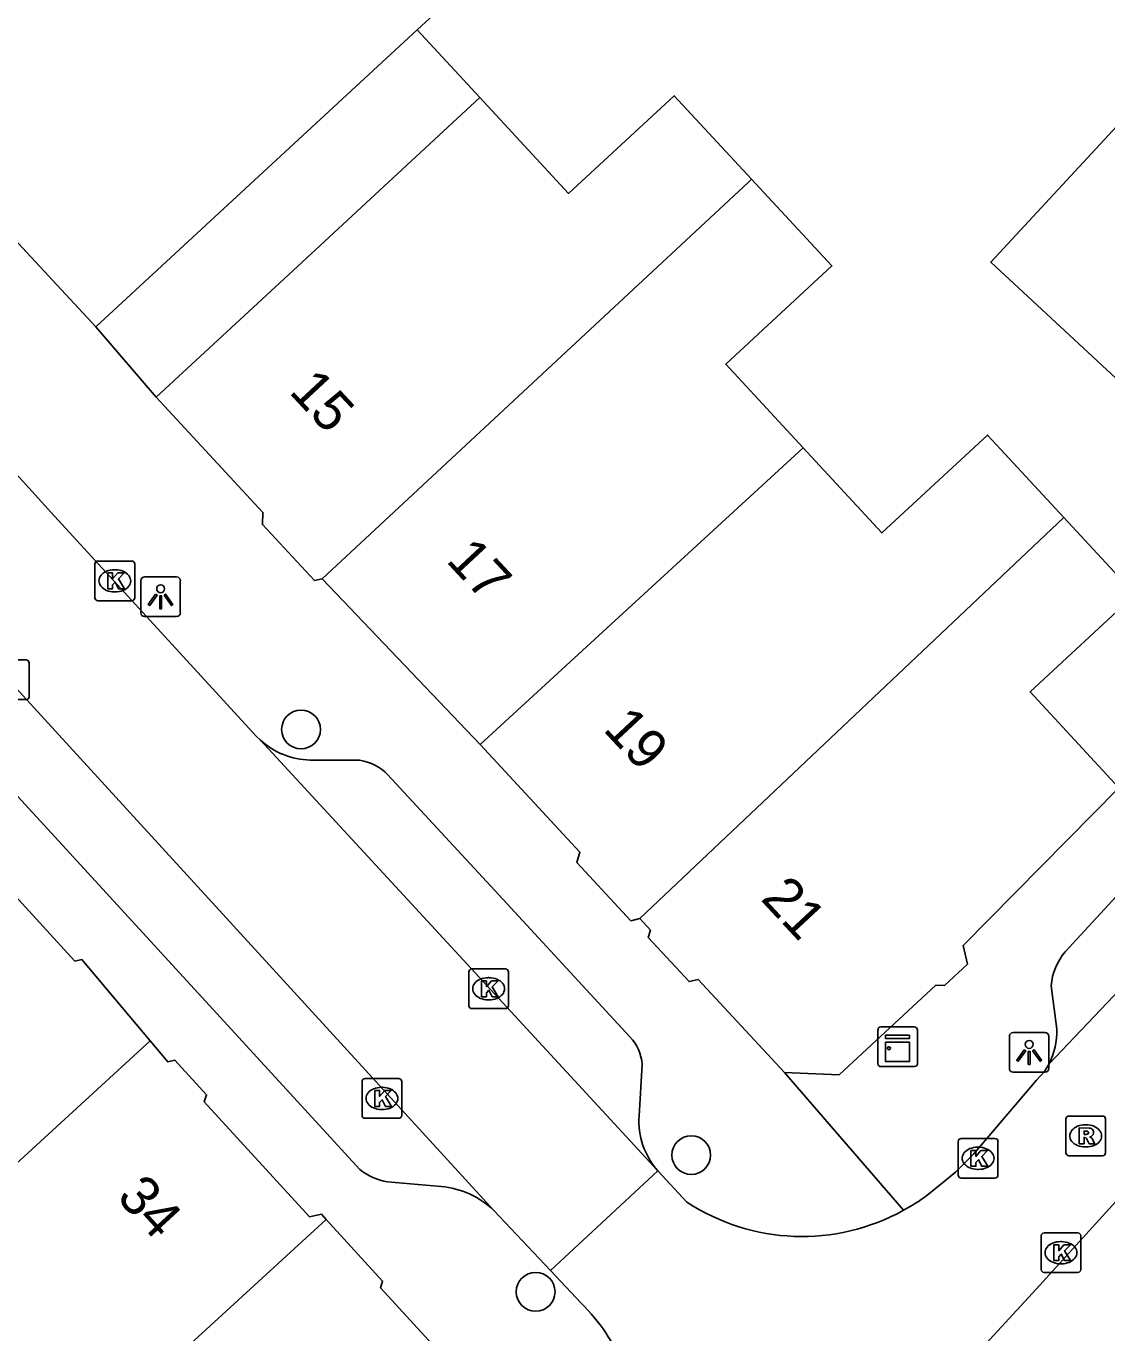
# Model space of a CAD drawing. Extents: x 160664 to 161506, y 382245 to 383288.
# Drawn here: x 160887.99 to 160915.24, y 383041.03 to 383073.97 of the extents above; entities that cross this region are included whole.
import ezdxf

# ---------------------------------------------------------------- set-up
doc = ezdxf.new("R2010")
doc.units = 0
for name, color, linetype in [('IMGEO_Boom', 7, 'Continuous'), ('IMGEO_Kast', 7, 'Continuous'), ('IMGEO_Kolk', 7, 'Continuous'), ('IMGEO_Lichtpunt', 7, 'Continuous'), ('IMGEO_Pand', 7, 'Continuous'), ('IMGEO_Pand_nummerreeks', 7, 'Continuous'), ('IMGEO_Pand_overbouw', 7, 'Continuous'), ('IMGEO_Rijbaan_lokaal_open', 7, 'Continuous'), ('IMGEO_Rioolput', 7, 'Continuous'), ('IMGEO_Voetpad_open', 7, 'Continuous')]:
    doc.layers.add(name, color=color, linetype=linetype)

msp = doc.modelspace()

# ---------------------------------------------------------------- linework, layer by layer
at = {"layer": 'IMGEO_Boom'}
for centre in [(160894.926, 383056.238), (160904.765, 383045.508), (160900.841, 383042.062)]:
    msp.add_circle(centre, 0.489, dxfattribs=at)
at = {"layer": 'IMGEO_Kast'}
for p, q in [((160909.471, 383047.814), (160909.471, 383048.655)), ((160909.471, 383048.655), (160909.471, 383047.814)), ((160909.546, 383048.739), (160910.387, 383048.739)), ((160910.387, 383048.739), (160909.546, 383048.739)), ((160910.471, 383048.664), (160910.471, 383047.823)), ((160910.471, 383047.823), (160910.471, 383048.664)), ((160910.396, 383047.739), (160909.555, 383047.739)), ((160909.555, 383047.739), (160910.396, 383047.739))]:
    msp.add_line(p, q, dxfattribs=at)
for points in [[(160909.666, 383048.529), (160910.266, 383048.529), (160910.266, 383048.444), (160909.666, 383048.444), (160909.666, 383048.529)], [(160909.666, 383048.354), (160910.266, 383048.354), (160910.266, 383047.865), (160909.666, 383047.865), (160909.666, 383048.354)]]:
    msp.add_lwpolyline(points, dxfattribs=at)
msp.add_circle((160909.75, 383048.203), 0.0377, dxfattribs=at)
for centre, start, end in [((160909.549, 383048.661), 92.4484, 184.2845), ((160909.549, 383048.661), 92.4484, 184.2845), ((160910.393, 383048.661), 2.4484, 94.2845), ((160910.393, 383048.661), 2.4484, 94.2845), ((160909.549, 383047.817), 182.4484, 274.2845), ((160909.549, 383047.817), 182.4484, 274.2845), ((160910.393, 383047.817), 272.4484, 4.2845), ((160910.393, 383047.817), 272.4484, 4.2845)]:
    msp.add_arc(centre, 0.0779, start, end, dxfattribs=at)
at = {"layer": 'IMGEO_Kolk'}
for p, q in [((160889.805, 383060.484), (160890.657, 383060.484)), ((160889.73, 383059.558), (160889.73, 383060.41)), ((160890.218, 383060.264), (160890.243, 383060.264)), ((160890.731, 383060.41), (160890.731, 383059.558)), ((160890.657, 383059.484), (160889.805, 383059.484)), ((160890.241, 383059.704), (160890.216, 383059.704)), ((160887.142, 383057.99), (160887.994, 383057.99)), ((160888.068, 383057.916), (160888.068, 383057.064)), ((160887.994, 383056.99), (160887.142, 383056.99)), ((160899.155, 383049.275), (160899.155, 383050.127)), ((160899.23, 383050.201), (160900.082, 383050.201)), ((160899.643, 383049.981), (160899.668, 383049.981)), ((160900.156, 383050.127), (160900.156, 383049.275)), ((160899.666, 383049.421), (160899.641, 383049.421)), ((160900.082, 383049.201), (160899.23, 383049.201)), ((160896.464, 383046.511), (160896.464, 383047.363)), ((160896.539, 383047.437), (160897.391, 383047.437)), ((160897.465, 383047.363), (160897.465, 383046.511)), ((160896.952, 383047.217), (160896.977, 383047.217)), ((160896.975, 383046.657), (160896.95, 383046.657)), ((160897.391, 383046.437), (160896.539, 383046.437)), ((160911.572, 383045.928), (160912.424, 383045.928)), ((160911.497, 383045.002), (160911.497, 383045.854)), ((160911.985, 383045.708), (160912.01, 383045.708)), ((160912.498, 383045.854), (160912.498, 383045.002)), ((160912.008, 383045.148), (160911.983, 383045.148)), ((160912.424, 383044.928), (160911.572, 383044.928)), ((160913.587, 383042.622), (160913.587, 383043.474)), ((160913.662, 383043.548), (160914.514, 383043.548)), ((160914.075, 383043.328), (160914.1, 383043.328)), ((160914.588, 383043.474), (160914.588, 383042.622)), ((160914.098, 383042.768), (160914.073, 383042.768)), ((160914.514, 383042.548), (160913.662, 383042.548))]:
    msp.add_line(p, q, dxfattribs=at)
for points in [[(160889.805, 383060.484), (160890.657, 383060.484)], [(160889.73, 383059.558), (160889.73, 383060.41)], [(160890.051, 383060.184), (160890.174, 383060.184), (160890.174, 383060.033), (160890.304, 383060.184), (160890.468, 383060.184), (160890.322, 383060.033), (160890.475, 383059.784), (160890.323, 383059.784), (160890.238, 383059.948), (160890.174, 383059.881), (160890.174, 383059.784), (160890.051, 383059.784), (160890.051, 383060.184)], [(160890.731, 383060.41), (160890.731, 383059.558)], [(160890.657, 383059.484), (160889.805, 383059.484)], [(160887.142, 383057.99), (160887.994, 383057.99)], [(160888.068, 383057.916), (160888.068, 383057.064)], [(160887.994, 383056.99), (160887.142, 383056.99)], [(160899.155, 383049.275), (160899.155, 383050.127)], [(160899.23, 383050.201), (160900.082, 383050.201)], [(160899.476, 383049.901), (160899.599, 383049.901), (160899.599, 383049.75), (160899.729, 383049.901), (160899.893, 383049.901), (160899.747, 383049.75), (160899.9, 383049.501), (160899.748, 383049.501), (160899.663, 383049.665), (160899.599, 383049.598), (160899.599, 383049.501), (160899.476, 383049.501), (160899.476, 383049.901)], [(160900.156, 383050.127), (160900.156, 383049.275)], [(160900.082, 383049.201), (160899.23, 383049.201)], [(160896.464, 383046.511), (160896.464, 383047.363)], [(160896.539, 383047.437), (160897.391, 383047.437)], [(160897.465, 383047.363), (160897.465, 383046.511)], [(160896.785, 383047.137), (160896.908, 383047.137), (160896.908, 383046.986), (160897.038, 383047.137), (160897.202, 383047.137), (160897.056, 383046.986), (160897.209, 383046.737), (160897.057, 383046.737), (160896.972, 383046.901), (160896.908, 383046.834), (160896.908, 383046.737), (160896.785, 383046.737), (160896.785, 383047.137)], [(160897.391, 383046.437), (160896.539, 383046.437)], [(160911.572, 383045.928), (160912.424, 383045.928)], [(160911.497, 383045.002), (160911.497, 383045.854)], [(160911.818, 383045.628), (160911.941, 383045.628), (160911.941, 383045.477), (160912.071, 383045.628), (160912.235, 383045.628), (160912.089, 383045.477), (160912.242, 383045.228), (160912.09, 383045.228), (160912.005, 383045.392), (160911.941, 383045.325), (160911.941, 383045.228), (160911.818, 383045.228), (160911.818, 383045.628)], [(160912.498, 383045.854), (160912.498, 383045.002)], [(160912.424, 383044.928), (160911.572, 383044.928)], [(160913.587, 383042.622), (160913.587, 383043.474)], [(160913.662, 383043.548), (160914.514, 383043.548)], [(160914.588, 383043.474), (160914.588, 383042.622)], [(160913.908, 383043.248), (160914.031, 383043.248), (160914.031, 383043.097), (160914.161, 383043.248), (160914.325, 383043.248), (160914.179, 383043.097), (160914.332, 383042.848), (160914.18, 383042.848), (160914.095, 383043.012), (160914.031, 383042.945), (160914.031, 383042.848), (160913.908, 383042.848), (160913.908, 383043.248)], [(160914.514, 383042.548), (160913.662, 383042.548)]]:
    msp.add_lwpolyline(points, dxfattribs=at)
for centre, start, end in [((160889.807, 383060.408), 91.552, 178.448), ((160889.807, 383060.408), 91.552, 178.448), ((160890.655, 383060.408), 1.552, 88.448), ((160890.655, 383060.408), 1.552, 88.448), ((160889.807, 383059.56), 181.552, 268.448), ((160889.807, 383059.56), 181.552, 268.448), ((160890.655, 383059.56), 271.552, 358.448), ((160890.655, 383059.56), 271.552, 358.448), ((160887.992, 383057.914), 1.552, 88.448), ((160887.992, 383057.914), 1.552, 88.448), ((160887.992, 383057.066), 271.552, 358.448), ((160887.992, 383057.066), 271.552, 358.448), ((160899.232, 383050.125), 91.552, 178.448), ((160899.232, 383050.125), 91.552, 178.448), ((160900.08, 383050.125), 1.552, 88.448), ((160900.08, 383050.125), 1.552, 88.448), ((160899.232, 383049.277), 181.552, 268.448), ((160899.232, 383049.277), 181.552, 268.448), ((160900.08, 383049.277), 271.552, 358.448), ((160900.08, 383049.277), 271.552, 358.448), ((160896.541, 383047.361), 91.552, 178.448), ((160896.541, 383047.361), 91.552, 178.448), ((160897.389, 383047.361), 1.552, 88.448), ((160897.389, 383047.361), 1.552, 88.448), ((160896.541, 383046.513), 181.552, 268.448), ((160896.541, 383046.513), 181.552, 268.448), ((160897.389, 383046.513), 271.552, 358.448), ((160897.389, 383046.513), 271.552, 358.448), ((160911.574, 383045.852), 91.552, 178.448), ((160911.574, 383045.852), 91.552, 178.448), ((160912.422, 383045.852), 1.552, 88.448), ((160912.422, 383045.852), 1.552, 88.448), ((160911.574, 383045.004), 181.552, 268.448), ((160911.574, 383045.004), 181.552, 268.448), ((160912.422, 383045.004), 271.552, 358.448), ((160912.422, 383045.004), 271.552, 358.448), ((160913.664, 383043.472), 91.552, 178.448), ((160913.664, 383043.472), 91.552, 178.448), ((160914.512, 383043.472), 1.552, 88.448), ((160914.512, 383043.472), 1.552, 88.448), ((160913.664, 383042.624), 181.552, 268.448), ((160913.664, 383042.624), 181.552, 268.448), ((160914.512, 383042.624), 271.552, 358.448), ((160914.512, 383042.624), 271.552, 358.448)]:
    msp.add_arc(centre, 0.0765, start, end, dxfattribs=at)
for centre, major_axis, ratio, start_param, end_param in [((160890.217, 383059.984), (-0.387, 0.002), 0.722429, 4.712389, 7.853982), ((160890.242, 383059.984), (-0.39, 0.002), 0.717154, 1.570796, 4.712389), ((160899.642, 383049.701), (-0.387, 0.002), 0.722429, 4.712389, 7.853982), ((160899.667, 383049.701), (-0.39, 0.002), 0.717154, 1.570796, 4.712389), ((160896.951, 383046.937), (-0.387, 0.002), 0.722429, 4.712389, 7.853982), ((160896.976, 383046.937), (-0.39, 0.002), 0.717154, 1.570796, 4.712389), ((160911.984, 383045.428), (-0.387, 0.002), 0.722429, 4.712389, 7.853982), ((160912.009, 383045.428), (-0.39, 0.002), 0.717154, 1.570796, 4.712389), ((160914.074, 383043.048), (-0.387, 0.002), 0.722429, 4.712389, 7.853982), ((160914.099, 383043.048), (-0.39, 0.002), 0.717154, 1.570796, 4.712389)]:
    msp.add_ellipse(centre, major_axis=major_axis, ratio=ratio, start_param=start_param, end_param=end_param, dxfattribs=at)
at = {"layer": 'IMGEO_Lichtpunt'}
for p, q in [((160890.886, 383059.987), (160890.886, 383059.18)), ((160890.886, 383059.987), (160890.886, 383059.18)), ((160891.788, 383060.082), (160890.98, 383060.082)), ((160891.788, 383060.082), (160890.98, 383060.082)), ((160891.882, 383059.18), (160891.882, 383059.987)), ((160891.882, 383059.18), (160891.882, 383059.987)), ((160890.98, 383059.086), (160891.788, 383059.086)), ((160890.98, 383059.086), (160891.788, 383059.086)), ((160913.689, 383048.595), (160912.881, 383048.595)), ((160913.689, 383048.595), (160912.881, 383048.595)), ((160912.787, 383048.5), (160912.787, 383047.693)), ((160912.787, 383048.5), (160912.787, 383047.693)), ((160913.783, 383047.693), (160913.783, 383048.5)), ((160913.783, 383047.693), (160913.783, 383048.5)), ((160912.881, 383047.599), (160913.689, 383047.599)), ((160912.881, 383047.599), (160913.689, 383047.599))]:
    msp.add_line(p, q, dxfattribs=at)
for points in [[(160891.26, 383059.651), (160891.299, 383059.623), (160891.111, 383059.361), (160891.073, 383059.388), (160891.26, 383059.651)], [(160891.362, 383059.603), (160891.409, 383059.603), (160891.409, 383059.281), (160891.362, 383059.281), (160891.362, 383059.603)], [(160891.472, 383059.623), (160891.51, 383059.65), (160891.697, 383059.388), (160891.658, 383059.36), (160891.472, 383059.623)], [(160913.161, 383048.164), (160913.2, 383048.136), (160913.012, 383047.874), (160912.974, 383047.901), (160913.161, 383048.164)], [(160913.263, 383048.116), (160913.31, 383048.116), (160913.31, 383047.794), (160913.263, 383047.794), (160913.263, 383048.116)], [(160913.373, 383048.136), (160913.411, 383048.163), (160913.598, 383047.901), (160913.559, 383047.873), (160913.373, 383048.136)]]:
    msp.add_lwpolyline(points, dxfattribs=at)
for centre in [(160891.385, 383059.785), (160913.286, 383048.298)]:
    msp.add_circle(centre, 0.0994, dxfattribs=at)
for centre, start, end in [((160890.98, 383059.987), 90, 180), ((160890.98, 383059.987), 90, 180), ((160891.788, 383059.987), 0, 90), ((160891.788, 383059.987), 0, 90), ((160890.98, 383059.18), 180, 270), ((160890.98, 383059.18), 180, 270), ((160891.788, 383059.18), 270, 0), ((160891.788, 383059.18), 270, 360), ((160912.881, 383048.5), 90, 180), ((160912.881, 383048.5), 90, 180), ((160913.689, 383048.5), 0, 90), ((160913.689, 383048.5), 0, 90), ((160912.881, 383047.693), 180, 270), ((160912.881, 383047.693), 180, 270), ((160913.689, 383047.693), 270, 0), ((160913.689, 383047.693), 270, 360)]:
    msp.add_arc(centre, 0.0946, start, end, dxfattribs=at)
at = {"layer": 'IMGEO_Pand'}
for points in [[(160894.598, 383101.021), (160884.874, 383091.014), (160890.11, 383085.375), (160892.788, 383087.862), (160896.364, 383084.012), (160896.889, 383084.499), (160902.487, 383078.472), (160902.474, 383078.136), (160897.856, 383073.872), (160889.751, 383066.388)], [(160889.751, 383066.388), (160868.302, 383089.485)], [(160920.658, 383060.279), (160916.993, 383063.68), (160912.315, 383068.018), (160916.347, 383072.364)], [(160891.277, 383064.611), (160894.945, 383068.01), (160899.434, 383072.168), (160901.674, 383069.749), (160904.335, 383072.213), (160906.282, 383070.111)], [(160895.461, 383060.035), (160906.201, 383070.028), (160906.282, 383070.111)], [(160906.282, 383070.111), (160908.311, 383067.921), (160905.635, 383065.443), (160907.589, 383063.334)], [(160895.461, 383060.035), (160895.264, 383059.99), (160893.954, 383061.404), (160893.966, 383061.709), (160891.277, 383064.611)], [(160914.159, 383061.582), (160912.562, 383063.306), (160912.235, 383063.658), (160909.573, 383061.192), (160907.589, 383063.334)], [(160907.589, 383063.334), (160899.442, 383055.857)], [(160903.468, 383051.469), (160914.159, 383061.582)], [(160915.546, 383054.767), (160913.308, 383057.183), (160915.959, 383059.638), (160914.159, 383061.582)], [(160899.442, 383055.857), (160895.461, 383060.035)], [(160899.442, 383055.857), (160901.956, 383053.143), (160901.877, 383052.888), (160903.239, 383051.417), (160903.468, 383051.469)], [(160907.113, 383047.588), (160908.499, 383047.535), (160910.934, 383049.791), (160911.147, 383049.783), (160911.729, 383050.322), (160911.622, 383050.794), (160915.546, 383054.767)], [(160886.817, 383053.021), (160889.223, 383050.398), (160889.396, 383050.436), (160891.119, 383048.392)], [(160903.468, 383051.469), (160903.737, 383051.179), (160903.68, 383050.995), (160904.71, 383049.882), (160904.94, 383049.935), (160907.113, 383047.588)], [(160880.947, 383039.059), (160881.274, 383039.359), (160891.119, 383048.392)], [(160891.119, 383048.392), (160891.566, 383047.862), (160891.746, 383047.902), (160892.545, 383047.031), (160892.487, 383046.847), (160895.143, 383043.952), (160895.439, 383044.018), (160895.559, 383043.888)], [(160895.559, 383043.888), (160888.693, 383037.588)], [(160895.559, 383043.888), (160896.984, 383042.334), (160896.93, 383042.164), (160900.099, 383038.711), (160899.163, 383037.853)]]:
    msp.add_lwpolyline(points, dxfattribs=at)
at = {"layer": 'IMGEO_Pand_overbouw'}
msp.add_lwpolyline([(160899.434, 383072.168), (160897.856, 383073.872), (160889.751, 383066.388), (160891.277, 383064.611), (160894.945, 383068.01)], close=True, dxfattribs=at)
at = {"layer": 'IMGEO_Rijbaan_lokaal_open'}
for points in [[(160887.244, 383063.216), (160888.629, 383061.706), (160893.797, 383056.07), (160893.903, 383055.966)], [(160884.58, 383060.722), (160899.786, 383044.111)], [(160903.926, 383045.108), (160893.903, 383055.966)], [(160916.057, 383050.196), (160913.786, 383047.807)], [(160910.705, 383044.492), (160911.098, 383044.812), (160911.426, 383045.079), (160911.878, 383045.53), (160913.471, 383047.394), (160913.674, 383047.617), (160913.786, 383047.807)], [(160917.975, 383047.096), (160913.466, 383042.128), (160909.766, 383038.113)], [(160901.213, 383042.596), (160903.926, 383045.108)], [(160903.926, 383045.108), (160904.657, 383044.321)], [(160901.213, 383042.596), (160899.786, 383044.111)], [(160901.988, 383041.774), (160901.213, 383042.596)]]:
    msp.add_lwpolyline(points, dxfattribs=at)
for centre, radius, start, end in [((160907.558, 383048.752), 5.296, 236.7831, 298.918), ((160907.608, 383048.674), 5.204, 298.8503, 306.5213), ((160899.037, 383038.689), 4.269, 33.2047, 46.2705), ((160899.021, 383038.658), 4.299, 7.8554, 33.4329)]:
    msp.add_arc(centre, radius, start, end, dxfattribs=at)
at = {"layer": 'IMGEO_Rioolput'}
for p, q in [((160914.211, 383045.567), (160914.211, 383046.419)), ((160914.286, 383046.493), (160915.138, 383046.493)), ((160914.699, 383046.273), (160914.724, 383046.273)), ((160915.212, 383046.419), (160915.212, 383045.567)), ((160914.722, 383045.713), (160914.697, 383045.713)), ((160915.138, 383045.493), (160914.286, 383045.493))]:
    msp.add_line(p, q, dxfattribs=at)
for points in [[(160914.211, 383045.567), (160914.211, 383046.419)], [(160914.286, 383046.493), (160915.138, 383046.493)], [(160915.212, 383046.419), (160915.212, 383045.567)], [(160914.8, 383046.191), (160914.548, 383046.193), (160914.548, 383045.793)], [(160914.548, 383045.793), (160914.672, 383045.793), (160914.672, 383045.955), (160914.683, 383045.955)], [(160914.726, 383046.112), (160914.672, 383046.112), (160914.672, 383046.031)], [(160914.672, 383046.031), (160914.724, 383046.031)], [(160914.73, 383045.926), (160914.801, 383045.793), (160914.941, 383045.793), (160914.876, 383045.919)], [(160915.138, 383045.493), (160914.286, 383045.493)]]:
    msp.add_lwpolyline(points, dxfattribs=at)
for centre, radius, start, end in [((160914.288, 383046.417), 0.0765, 91.552, 178.448), ((160914.288, 383046.417), 0.0765, 91.552, 178.448), ((160915.136, 383046.417), 0.0765, 1.552, 88.448), ((160915.136, 383046.417), 0.0765, 1.552, 88.448), ((160914.682, 383045.902), 0.0533, 26.0293, 88.6989), ((160914.708, 383046.22), 0.19, 274.7715, 282.9687), ((160914.732, 383046.016), 0.0964, 77.0061, 93.1865), ((160914.746, 383046.073), 0.0378, 276.6634, 79.6772), ((160914.799, 383046.081), 0.109, 350.3612, 89.416), ((160914.797, 383046.081), 0.112, 277.5842, 350.9817), ((160914.781, 383045.866), 0.108, 29.5134, 73.7905), ((160914.288, 383045.569), 0.0765, 181.552, 268.448), ((160914.288, 383045.569), 0.0765, 181.552, 268.448), ((160915.136, 383045.569), 0.0765, 271.552, 358.448), ((160915.136, 383045.569), 0.0765, 271.552, 358.448)]:
    msp.add_arc(centre, radius, start, end, dxfattribs=at)
for centre, major_axis, ratio, start_param, end_param in [((160914.698, 383045.993), (-0.387, 0.002), 0.722429, 4.712389, 7.853982), ((160914.723, 383045.993), (-0.39, 0.002), 0.717154, 1.570796, 4.712389)]:
    msp.add_ellipse(centre, major_axis=major_axis, ratio=ratio, start_param=start_param, end_param=end_param, dxfattribs=at)
at = {"layer": 'IMGEO_Voetpad_open'}
for points in [[(160891.277, 383064.611), (160889.751, 383066.388)], [(160896.409, 383045.142), (160884.173, 383058.481)], [(160914.195, 383050.636), (160921.316, 383058.355)], [(160895.157, 383055.465), (160896.412, 383055.463)], [(160897.109, 383055.105), (160899.711, 383052.284), (160903.218, 383048.487)], [(160913.981, 383048.679), (160913.842, 383049.771)], [(160903.527, 383047.794), (160903.448, 383046.497)], [(160910.119, 383044.116), (160907.113, 383047.588)], [(160898.456, 383044.714), (160897.107, 383044.832)]]:
    msp.add_lwpolyline(points, dxfattribs=at)
for centre, radius, start, end in [((160895.199, 383057.391), 1.926, 227.7038, 268.7406), ((160896.196, 383054.184), 1.297, 45.2286, 80.3987), ((160915.336, 383049.666), 1.497, 139.6235, 175.9765), ((160912.201, 383048.619), 1.781, 332.8698, 1.9196), ((160902.407, 383047.71), 1.123, 4.2799, 43.783), ((160905.335, 383046.369), 1.891, 176.1337, 221.8463), ((160897.368, 383046.36), 1.55, 231.7893, 260.3162), ((160898.284, 383042.567), 2.154, 45.7961, 85.4264)]:
    msp.add_arc(centre, radius, start, end, dxfattribs=at)

# ---------------------------------------------------------------- texts
at = {"layer": 'IMGEO_Pand_nummerreeks'}
for s, rotation, p in [('15', 312.9311, (160894.601, 383064.738)), ('17', 312.9311, (160898.56, 383060.483)), ('19', 312.9315, (160902.519, 383056.227)), ('21', 312.9315, (160906.493, 383051.954)), ('34', 312.5763, (160890.252, 383044.426))]:
    msp.add_text(s, height=1, rotation=rotation, dxfattribs=at).set_placement(p)

doc.saveas('drawing.dxf')
